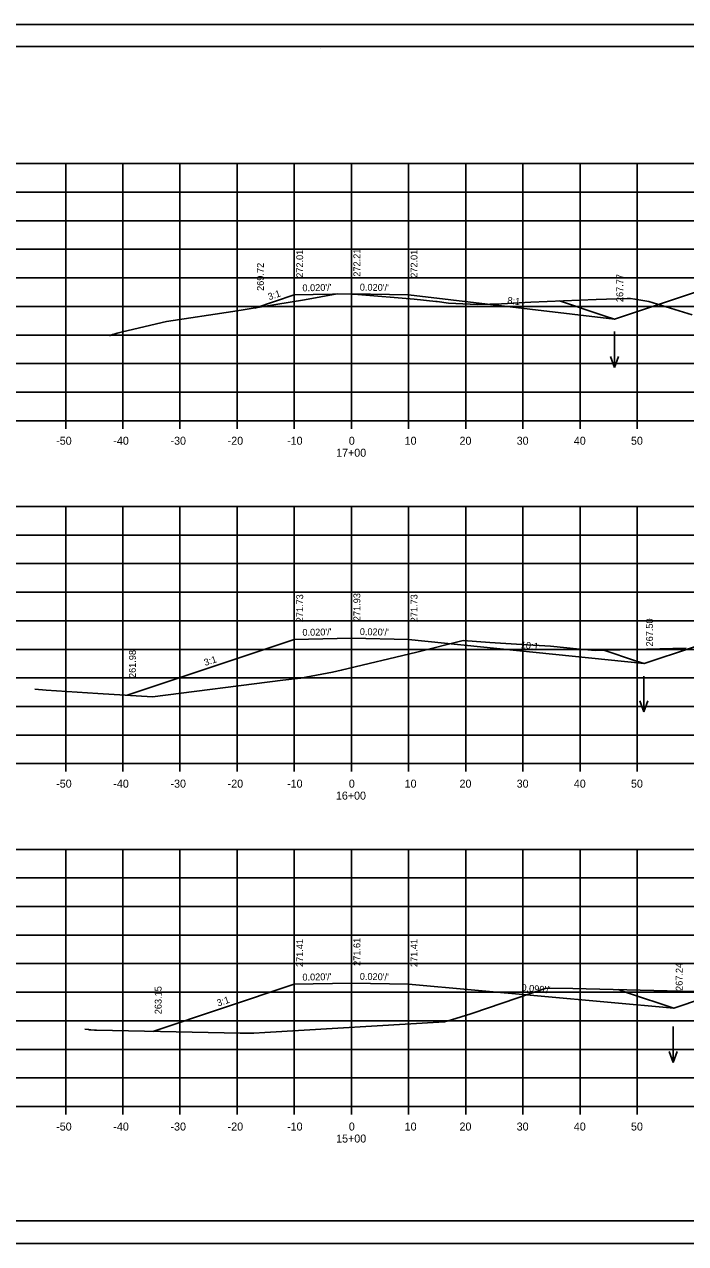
# Model space of a CAD drawing. Extents: x 285 to 4233, y -659 to 3710.
# Drawn here: x 4013.2 to 4128.8, y -152.6 to 60.8 of the extents above; entities that cross this region are included whole.
import ezdxf

# ---------------------------------------------------------------- set-up
doc = ezdxf.new("R2010")
doc.units = 0
for name, color, linetype in [('R_Axis', 7, 'Continuous'), ('R_Axis Annot', 7, 'Continuous'), ('R_Border', 7, 'Continuous'), ('R_Exist Surface', 7, 'Continuous'), ('R_Fin Surface', 7, 'Continuous'), ('R_Grid', 7, 'Continuous'), ('R_No Plot', 7, 'Continuous'), ('R_Water Annot', 7, 'Continuous'), ('R_Xsect Elev', 7, 'Continuous'), ('R_Xsect Slope', 7, 'Continuous')]:
    doc.layers.add(name, color=color, linetype=linetype)

msp = doc.modelspace()

# ---------------------------------------------------------------- linework, layer by layer
at = {"layer": 'R_Axis'}
for p, q in [((3920.38, -8.58), (4220.38, -8.58)), ((4020.38, -9.98), (4020.38, -8.58)), ((4030.38, -9.98), (4030.38, -8.58)), ((4040.38, -9.98), (4040.38, -8.58)), ((4050.38, -9.98), (4050.38, -8.58)), ((4060.38, -9.98), (4060.38, -8.58)), ((4070.38, -9.98), (4070.38, -8.58)), ((4080.38, -9.98), (4080.38, -8.58)), ((4090.38, -9.98), (4090.38, -8.58)), ((4100.38, -9.98), (4100.38, -8.58)), ((4110.38, -9.98), (4110.38, -8.58)), ((4120.38, -9.98), (4120.38, -8.58)), ((3920.38, -68.58), (4220.38, -68.58)), ((4020.38, -69.98), (4020.38, -68.58)), ((4030.38, -69.98), (4030.38, -68.58)), ((4040.38, -69.98), (4040.38, -68.58)), ((4050.38, -69.98), (4050.38, -68.58)), ((4060.38, -69.98), (4060.38, -68.58)), ((4070.38, -69.98), (4070.38, -68.58)), ((4080.38, -69.98), (4080.38, -68.58)), ((4090.38, -69.98), (4090.38, -68.58)), ((4100.38, -69.98), (4100.38, -68.58)), ((4110.38, -69.98), (4110.38, -68.58)), ((4120.38, -69.98), (4120.38, -68.58)), ((3920.38, -128.58), (4220.38, -128.58)), ((4020.38, -129.98), (4020.38, -128.58)), ((4030.38, -129.98), (4030.38, -128.58)), ((4040.38, -129.98), (4040.38, -128.58)), ((4050.38, -129.98), (4050.38, -128.58)), ((4060.38, -129.98), (4060.38, -128.58)), ((4070.38, -129.98), (4070.38, -128.58)), ((4080.38, -129.98), (4080.38, -128.58)), ((4090.38, -129.98), (4090.38, -128.58)), ((4100.38, -129.98), (4100.38, -128.58)), ((4110.38, -129.98), (4110.38, -128.58)), ((4120.38, -129.98), (4120.38, -128.58))]:
    msp.add_line(p, q, dxfattribs=at)
at = {"layer": 'R_Border'}
for p, q in [((3912.38, 56.88), (4228.56, 56.88)), ((4064.9, 56.62), (4064.9, 56.62)), ((4064.9, 56.62), (4064.9, 56.62)), ((4228.56, -148.58), (3912.38, -148.58))]:
    msp.add_line(p, q, dxfattribs=at)
at = {"layer": 'R_Exist Surface'}
for points in [[(4028.06, 6.32), (4028.18, 6.36), (4028.34, 6.41), (4028.56, 6.48), (4028.88, 6.58), (4029.41, 6.74), (4030.31, 6.95), (4037.99, 8.77), (4049.65, 10.51), (4062.16, 12.56), (4067.87, 13.6), (4070.56, 13.58), (4071.48, 13.53), (4081.37, 12.67), (4085.15, 12.3), (4085.36, 12.26), (4087.34, 11.98), (4091.15, 11.82), (4092.4, 11.77), (4094.62, 11.83), (4096.63, 11.87), (4101.79, 12.17), (4113.22, 12.65), (4118.61, 12.81), (4119.19, 12.79), (4119.19, 12.82), (4119.97, 12.71), (4122.44, 12.26), (4129.97, 9.96)], [(4014.99, -55.57), (4016.97, -55.72), (4026.02, -56.29), (4035.58, -56.88), (4058.39, -54), (4061.47, -53.65), (4067.06, -52.57), (4068.6, -52.25), (4081.81, -49.07), (4089.95, -47.03), (4094.6, -47.38), (4100.17, -47.76), (4105.21, -48.05), (4110.36, -48.53), (4113.09, -48.78), (4117.42, -48.65), (4128.95, -48.36)], [(4023.72, -115.06), (4024.37, -115.12), (4024.54, -115.13), (4024.78, -115.15), (4025.45, -115.22), (4025.55, -115.22), (4025.78, -115.24), (4050.93, -115.72), (4053.3, -115.76), (4055.21, -115.63), (4086.68, -113.76), (4087.87, -113.39), (4091.26, -112.35), (4091.63, -112.22), (4104.47, -107.84), (4109.13, -107.9), (4130.34, -108.43)]]:
    msp.add_lwpolyline(points, dxfattribs=at)
at = {"layer": 'R_Fin Surface'}
for points in [[(4106.78, 12.38), (4114.6, 9.78), (4116.38, 9.18), (4123.6, 11.59), (4140.61, 17.24), (4153.81, 19.44), (4160.64, 20.58), (4167.21, 20.84), (4168.66, 20.9), (4168.98, 20.9), (4170.66, 20.94), (4182.34, 21.17), (4191.94, 21.36), (4194.7, 21.42), (4199.48, 21.23), (4200.72, 21.18), (4214.44, 18.89), (4220.38, 17.91)], [(4053.5, 11.14), (4060.38, 13.43), (4070.38, 13.63), (4080.38, 13.43), (4116.38, 9.18)], [(4114.55, -48.74), (4120.07, -50.58), (4121.58, -51.08), (4130.07, -48.25), (4146.6, -42.76), (4154.08, -41.51), (4166.63, -39.42), (4168.27, -39.36), (4174.65, -39.1), (4174.9, -39.1), (4176.65, -39.06), (4178.59, -39.02), (4185.33, -38.89), (4200.69, -38.58), (4205.27, -38.77), (4206.7, -38.82), (4220.06, -41.04), (4220.38, -41.1)], [(4031.11, -56.6), (4060.38, -46.85), (4070.38, -46.65), (4080.38, -46.85), (4121.58, -51.08)], [(4117.02, -108.1), (4118.7, -108.66), (4126.77, -111.35), (4136.64, -108.06), (4152.59, -102.76), (4159.49, -101.61), (4172.62, -99.42), (4174, -99.37), (4180.64, -99.1), (4180.82, -99.1), (4182.64, -99.06), (4183.91, -99.04), (4188.32, -98.95), (4206.68, -98.58), (4211.06, -98.76), (4212.69, -98.82), (4220.38, -100.1)], [(4035.61, -115.43), (4060.38, -107.17), (4070.38, -106.97), (4080.38, -107.17), (4126.77, -111.35)]]:
    msp.add_lwpolyline(points, dxfattribs=at)
at = {"layer": 'R_Grid'}
for p, q in [((3920.38, 36.42), (4220.38, 36.42)), ((4020.38, -8.58), (4020.38, 36.42)), ((4030.38, -8.58), (4030.38, 36.42)), ((4040.38, -8.58), (4040.38, 36.42)), ((4050.38, -8.58), (4050.38, 36.42)), ((4060.38, -8.58), (4060.38, 36.42)), ((4070.38, -8.58), (4070.38, 36.42)), ((4080.38, -8.58), (4080.38, 36.42)), ((4090.38, -8.58), (4090.38, 36.42)), ((4100.38, -8.58), (4100.38, 36.42)), ((4110.38, -8.58), (4110.38, 36.42)), ((4120.38, -8.58), (4120.38, 36.42)), ((3920.38, 31.42), (4220.38, 31.42)), ((3920.38, 26.42), (4220.38, 26.42)), ((3920.38, 21.42), (4220.38, 21.42)), ((3920.38, 16.42), (4220.38, 16.42)), ((3920.38, 11.42), (4220.38, 11.42)), ((3920.38, 6.42), (4220.38, 6.42)), ((3920.38, 1.42), (4220.38, 1.42)), ((3920.38, -3.58), (4220.38, -3.58)), ((3920.38, -8.58), (4220.38, -8.58)), ((3920.38, -23.58), (4220.38, -23.58)), ((4020.38, -68.58), (4020.38, -23.58)), ((4030.38, -68.58), (4030.38, -23.58)), ((4040.38, -68.58), (4040.38, -23.58)), ((4050.38, -68.58), (4050.38, -23.58)), ((4060.38, -68.58), (4060.38, -23.58)), ((4070.38, -68.58), (4070.38, -23.58)), ((4080.38, -68.58), (4080.38, -23.58)), ((4090.38, -68.58), (4090.38, -23.58)), ((4100.38, -68.58), (4100.38, -23.58)), ((4110.38, -68.58), (4110.38, -23.58)), ((4120.38, -68.58), (4120.38, -23.58)), ((3920.38, -28.58), (4220.38, -28.58)), ((3920.38, -33.58), (4220.38, -33.58)), ((3920.38, -38.58), (4220.38, -38.58)), ((3920.38, -43.58), (4220.38, -43.58)), ((3920.38, -48.58), (4220.38, -48.58)), ((3920.38, -53.58), (4220.38, -53.58)), ((3920.38, -58.58), (4220.38, -58.58)), ((3920.38, -63.58), (4220.38, -63.58)), ((3920.38, -68.58), (4220.38, -68.58)), ((3920.38, -83.58), (4220.38, -83.58)), ((4020.38, -128.58), (4020.38, -83.58)), ((4030.38, -128.58), (4030.38, -83.58)), ((4040.38, -128.58), (4040.38, -83.58)), ((4050.38, -128.58), (4050.38, -83.58)), ((4060.38, -128.58), (4060.38, -83.58)), ((4070.38, -128.58), (4070.38, -83.58)), ((4080.38, -128.58), (4080.38, -83.58)), ((4090.38, -128.58), (4090.38, -83.58)), ((4100.38, -128.58), (4100.38, -83.58)), ((4110.38, -128.58), (4110.38, -83.58)), ((4120.38, -128.58), (4120.38, -83.58)), ((3920.38, -88.58), (4220.38, -88.58)), ((3920.38, -93.58), (4220.38, -93.58)), ((3920.38, -98.58), (4220.38, -98.58)), ((3920.38, -103.58), (4220.38, -103.58)), ((3920.38, -108.58), (4220.38, -108.58)), ((3920.38, -113.58), (4220.38, -113.58)), ((3920.38, -118.58), (4220.38, -118.58)), ((3920.38, -123.58), (4220.38, -123.58)), ((3920.38, -128.58), (4220.38, -128.58))]:
    msp.add_line(p, q, dxfattribs=at)
at = {"layer": 'R_No Plot'}
for p, q in [((3899.98, 60.77), (4233.31, 60.77)), ((3899.98, -152.56), (4233.31, -152.56))]:
    msp.add_line(p, q, dxfattribs=at)
for points in [[(3899.97, 60.77), (4233.31, 60.77), (4233.31, -152.57), (3899.97, -152.57)], [(4146.3, 56.88), (4165.92, 56.88), (4165.92, 47), (4182.03, 47), (4205.23, 47), (4205.35, 18.84), (4228.56, 18.84), (4228.56, -148.58), (3912.38, -148.58), (3912.38, 56.88)]]:
    msp.add_lwpolyline(points, close=True, dxfattribs=at)
at = {"layer": 'R_Water Annot'}
for p, q in [((4116.39, 7.03), (4116.41, 0.74)), ((4116.41, 0.74), (4115.7, 2.66)), ((4116.41, 0.74), (4117.1, 2.67)), ((4121.52, -53.26), (4121.55, -59.54)), ((4121.55, -59.54), (4120.84, -57.62)), ((4121.55, -59.54), (4122.24, -57.62)), ((4126.65, -114.6), (4126.67, -120.89)), ((4126.67, -120.89), (4125.96, -118.97)), ((4126.67, -120.89), (4127.36, -118.96))]:
    msp.add_line(p, q, dxfattribs=at)

# ---------------------------------------------------------------- texts
at = {"layer": 'R_Axis Annot'}
for s, p in [('-50', (4018.72, -12.78)), ('-40', (4028.72, -12.78)), ('-30', (4038.72, -12.78)), ('-20', (4048.72, -12.78)), ('-10', (4059.12, -12.78)), ('0', (4069.92, -12.78)), ('10', (4079.69, -12.78)), ('20', (4089.29, -12.78)), ('30', (4099.29, -12.78)), ('40', (4109.29, -12.78)), ('50', (4119.29, -12.78)), ('17+00', (4067.7, -14.88)), ('-50', (4018.72, -72.78)), ('-40', (4028.72, -72.78)), ('-30', (4038.72, -72.78)), ('-20', (4048.72, -72.78)), ('-10', (4059.12, -72.78)), ('0', (4069.92, -72.78)), ('10', (4079.69, -72.78)), ('20', (4089.29, -72.78)), ('30', (4099.29, -72.78)), ('40', (4109.29, -72.78)), ('50', (4119.29, -72.78)), ('16+00', (4067.66, -74.88)), ('-50', (4018.72, -132.78)), ('-40', (4028.72, -132.78)), ('-30', (4038.72, -132.78)), ('-20', (4048.72, -132.78)), ('-10', (4059.12, -132.78)), ('0', (4069.92, -132.78)), ('10', (4079.69, -132.78)), ('20', (4089.29, -132.78)), ('30', (4099.29, -132.78)), ('40', (4109.29, -132.78)), ('50', (4119.29, -132.78)), ('15+00', (4067.7, -134.88))]:
    msp.add_text(s, height=1.4, dxfattribs=at).set_placement(p)
at = {"layer": 'R_Xsect Elev'}
for s, p in [('272.21', (4071.93, 16.63)), ('272.01', (4061.93, 16.43)), ('272.01', (4081.93, 16.43)), ('269.72', (4055.05, 14.14)), ('267.77', (4117.93, 12.18)), ('271.73', (4061.93, -43.85)), ('271.93', (4071.93, -43.65)), ('271.73', (4081.93, -43.85)), ('267.50', (4123.13, -48.08)), ('261.98', (4032.66, -53.6)), ('271.41', (4061.93, -104.17)), ('271.61', (4071.93, -103.97)), ('271.41', (4081.93, -104.17)), ('267.24', (4128.32, -108.35)), ('263.15', (4037.16, -112.43))]:
    msp.add_text(s, height=1.2, rotation=90, dxfattribs=at).set_placement(p)
at = {"layer": 'R_Xsect Slope'}
for s, rotation, p in [("0.020'/'", 1.1458, (4061.81, 14.06)), ("0.020'/'", 358.8542, (4071.83, 14.2)), ('3:1', 18.4349, (4055.99, 12.5)), ('8:1', 353.2707, (4097.61, 11.9)), ("0.020'/'", 1.1458, (4061.81, -46.22)), ("0.020'/'", 358.8542, (4071.83, -46.08)), ('10:1', 354.1331, (4099.96, -48.36)), ('3:1', 18.4349, (4044.8, -51.51)), ("0.020'/'", 1.1458, (4061.81, -106.55)), ("0.020'/'", 358.8542, (4071.83, -106.4)), ("0.090'/'", 354.8606, (4100.08, -108.34)), ('3:1', 18.4349, (4047.05, -111.09))]:
    msp.add_text(s, height=1.2, rotation=rotation, dxfattribs=at).set_placement(p)

doc.saveas('drawing.dxf')
